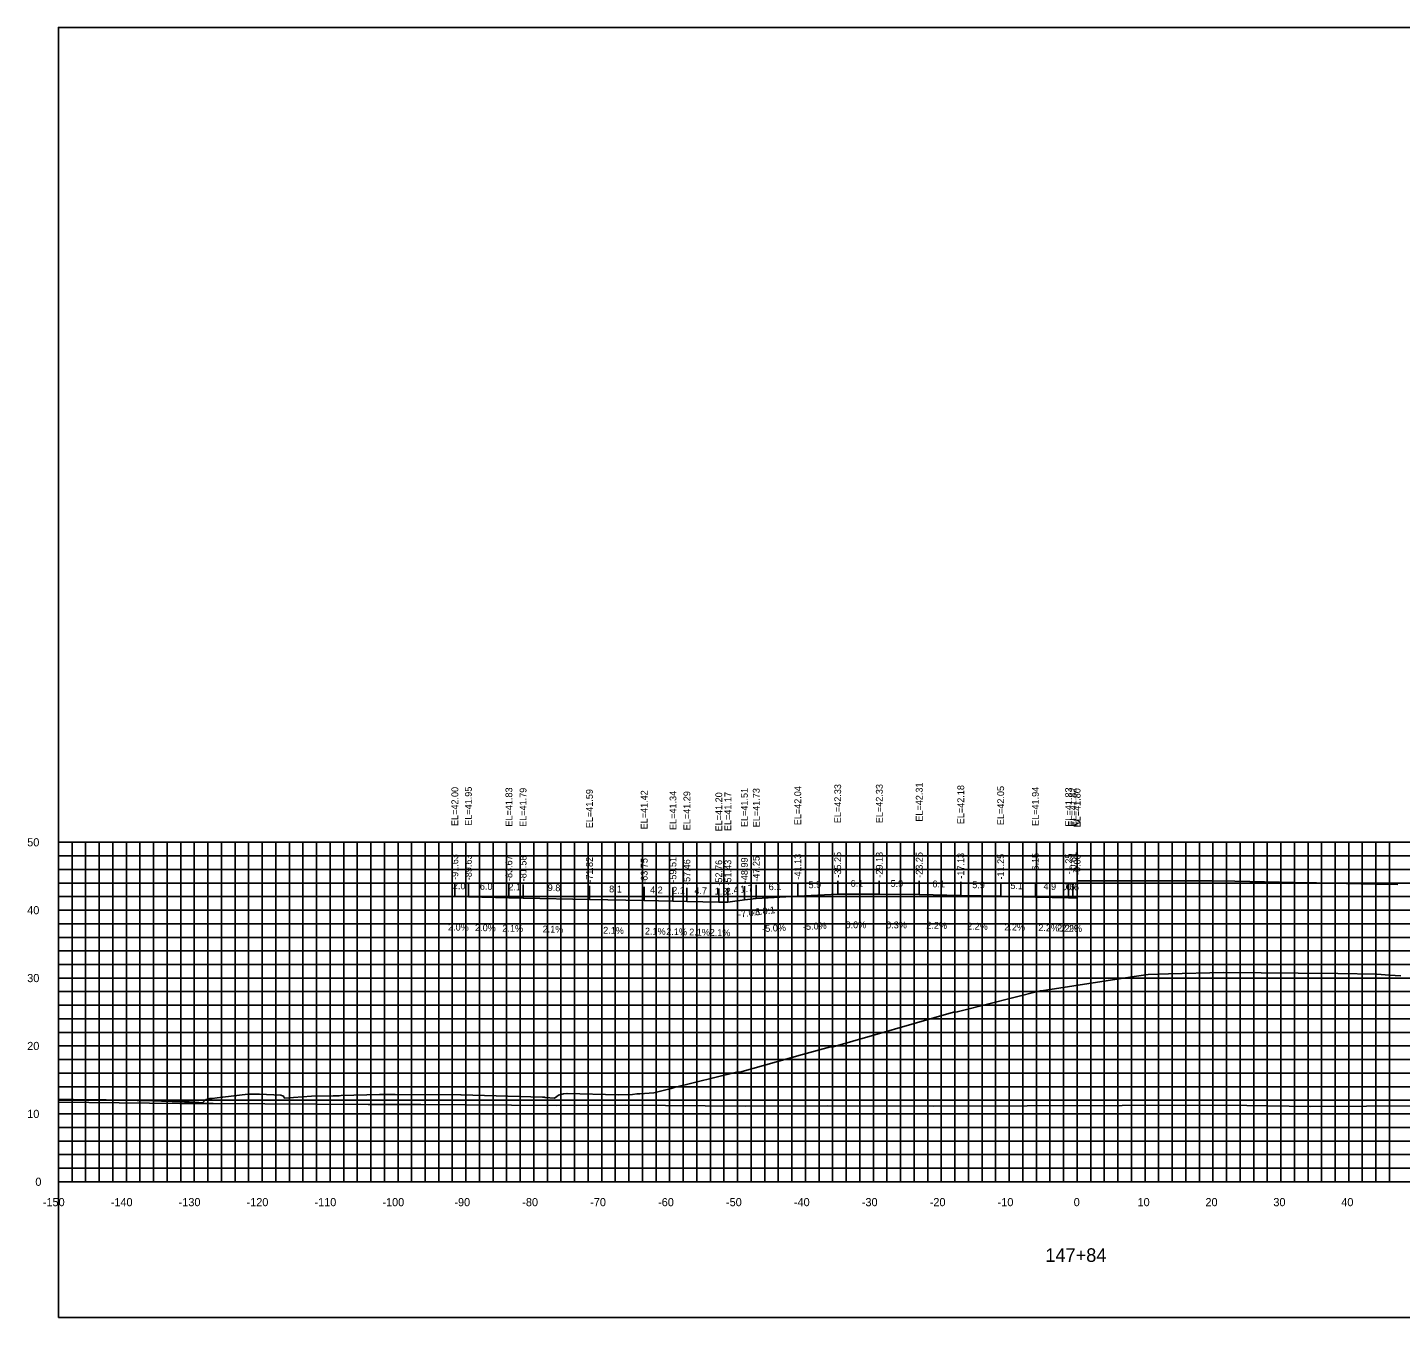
# Model space of a CAD drawing. Extents: x 1800880 to 1818864, y 245271 to 250560.
# Drawn here: x 1816318.2 to 1816520.4, y 248182.9 to 248372.9 of the extents above; entities that cross this region are included whole.
import ezdxf

# ---------------------------------------------------------------- set-up
doc = ezdxf.new("R2010")
doc.units = 0
for name, color, linetype in [('33', 7, 'Continuous'), ('ANNO-TXT', 7, 'Continuous'), ('AXIS', 7, 'Continuous'), ('CL-CNST', 7, 'Continuous'), ('DESIGN - DRAINAGE - Bridges', 7, 'Continuous'), ('Level 32', 7, 'Continuous'), ('Level 37', 7, 'Continuous'), ('Level 46', 7, 'Continuous'), ('Level 62', 7, 'Continuous'), ('SHT-BDR', 7, 'Continuous')]:
    doc.layers.add(name, color=color, linetype=linetype)

msp = doc.modelspace()

# ---------------------------------------------------------------- linework, layer by layer
at = {"layer": 'AXIS'}
msp.add_lwpolyline([(1816472.8, 248247.21), (1816473.14, 248247.2), (1816474.05, 248247.2), (1816476.74, 248247.19), (1816484.05, 248247.19), (1816492.82, 248247.19), (1816496.05, 248247.17), (1816504.82, 248246.98), (1816508.05, 248246.91), (1816516.82, 248246.72), (1816520.05, 248246.65)], dxfattribs=at)
at = {"layer": 'CL-CNST'}
msp.add_lwpolyline([(1816322.8, 248214.99), (1816325.02, 248215), (1816329.83, 248214.95), (1816332.09, 248214.93), (1816336.71, 248214.81), (1816336.92, 248214.81), (1816337.14, 248214.8), (1816337.39, 248214.79), (1816337.65, 248214.79), (1816337.95, 248214.78), (1816338.28, 248214.77), (1816338.65, 248214.76), (1816339.06, 248214.75), (1816339.53, 248214.73), (1816340.06, 248214.72), (1816340.68, 248214.7), (1816341.3, 248214.69), (1816341.41, 248214.68), (1816342.06, 248214.64), (1816342.45, 248214.61), (1816342.71, 248214.6), (1816342.9, 248214.58), (1816343.04, 248214.58), (1816343.15, 248214.57), (1816343.24, 248214.56), (1816343.31, 248214.56), (1816343.38, 248214.55), (1816343.43, 248214.55), (1816343.47, 248214.55), (1816344.03, 248214.51), (1816344.05, 248214.57), (1816344.51, 248215.01), (1816344.54, 248215.01), (1816344.63, 248215.03), (1816345.08, 248215.16), (1816345.43, 248215.16), (1816346.89, 248215.36), (1816347.01, 248215.36), (1816350.69, 248215.81), (1816351, 248215.81), (1816352.33, 248215.77), (1816352.41, 248215.77), (1816355.54, 248215.64), (1816355.77, 248215.54), (1816355.78, 248215.54), (1816355.8, 248215.54), (1816355.81, 248215.53), (1816355.83, 248215.53), (1816355.85, 248215.53), (1816355.87, 248215.52), (1816355.89, 248215.52), (1816355.92, 248215.51), (1816355.92, 248215.51), (1816355.94, 248215.5), (1816355.96, 248215.48), (1816356.1, 248215.18), (1816360.06, 248215.52), (1816363.27, 248215.56), (1816363.31, 248215.56), (1816363.32, 248215.56), (1816363.82, 248215.56), (1816364.04, 248215.57), (1816364.08, 248215.57), (1816364.13, 248215.57), (1816364.43, 248215.58), (1816370.06, 248215.75), (1816372.37, 248215.74), (1816382.05, 248215.71), (1816382.09, 248215.71), (1816388.99, 248215.51), (1816394.06, 248215.36), (1816394.06, 248215.36), (1816394.13, 248215.35), (1816394.22, 248215.34), (1816394.31, 248215.34), (1816394.39, 248215.33), (1816394.46, 248215.32), (1816395.84, 248215.18), (1816396.18, 248215.45), (1816396.45, 248215.64), (1816397.17, 248215.84), (1816397.67, 248215.87), (1816397.69, 248215.87), (1816405.2, 248215.71), (1816407.32, 248215.74), (1816407.97, 248215.83), (1816408.11, 248215.85), (1816408.4, 248215.85), (1816410.46, 248216), (1816413.01, 248216.65), (1816413.46, 248216.75), (1816422.64, 248219.03), (1816422.82, 248219.03), (1816423.15, 248219.03), (1816432.34, 248221.62), (1816436.5, 248222.76), (1816436.88, 248222.75), (1816454.59, 248227.88), (1816454.61, 248227.89), (1816455.15, 248227.9), (1816455.71, 248228.06), (1816467.34, 248231.01), (1816467.55, 248231.01), (1816481.21, 248233.14), (1816483.25, 248233.44), (1816486.27, 248233.51), (1816494.34, 248233.72), (1816499.9, 248233.66), (1816505.37, 248233.63), (1816511.2, 248233.54), (1816516.95, 248233.46), (1816518.81, 248233.34), (1816520.45, 248233.24)], dxfattribs=at)
at = {"layer": 'DESIGN - DRAINAGE - Bridges'}
for p, q in [((1816322.74, 248252.89), (1816322.8, 248252.89)), ((1816322.8, 248202.89), (1816322.8, 248252.89)), ((1816322.74, 248242.89), (1816322.8, 248242.89)), ((1816322.74, 248232.89), (1816322.8, 248232.89)), ((1816322.74, 248222.89), (1816322.8, 248222.89)), ((1816322.74, 248212.89), (1816322.8, 248212.89)), ((1816322.74, 248202.89), (1816322.8, 248202.89)), ((1816322.8, 248202.89), (1816622.8, 248202.89)), ((1816322.8, 248202.83), (1816322.8, 248202.89)), ((1816332.8, 248202.83), (1816332.8, 248202.89)), ((1816342.8, 248202.83), (1816342.8, 248202.89)), ((1816352.8, 248202.83), (1816352.8, 248202.89)), ((1816362.8, 248202.83), (1816362.8, 248202.89)), ((1816372.8, 248202.83), (1816372.8, 248202.89)), ((1816382.8, 248202.83), (1816382.8, 248202.89)), ((1816392.8, 248202.83), (1816392.8, 248202.89)), ((1816402.8, 248202.83), (1816402.8, 248202.89)), ((1816412.8, 248202.83), (1816412.8, 248202.89)), ((1816422.8, 248202.83), (1816422.8, 248202.89)), ((1816432.8, 248202.83), (1816432.8, 248202.89)), ((1816442.8, 248202.83), (1816442.8, 248202.89)), ((1816452.8, 248202.83), (1816452.8, 248202.89)), ((1816462.8, 248202.83), (1816462.8, 248202.89)), ((1816472.8, 248202.83), (1816472.8, 248202.89)), ((1816482.8, 248202.83), (1816482.8, 248202.89)), ((1816492.8, 248202.83), (1816492.8, 248202.89)), ((1816502.8, 248202.83), (1816502.8, 248202.89)), ((1816512.8, 248202.83), (1816512.8, 248202.89))]:
    msp.add_line(p, q, dxfattribs=at)
at = {"layer": 'Level 37'}
for p, q in [((1816381.17, 248244.89), (1816381.17, 248246.89)), ((1816383.17, 248244.85), (1816383.17, 248246.85)), ((1816389.13, 248244.73), (1816389.13, 248246.73)), ((1816391.22, 248244.68), (1816391.22, 248246.68)), ((1816425.55, 248244.63), (1816425.55, 248246.63)), ((1816431.67, 248244.93), (1816431.67, 248246.93)), ((1816437.55, 248245.23), (1816437.55, 248247.23)), ((1816443.67, 248245.23), (1816443.67, 248247.23)), ((1816449.55, 248245.21), (1816449.55, 248247.21)), ((1816455.67, 248245.07), (1816455.67, 248247.07)), ((1816461.55, 248244.94), (1816461.55, 248246.94)), ((1816466.65, 248244.83), (1816466.65, 248246.83)), ((1816471.55, 248244.72), (1816471.55, 248246.72)), ((1816472.19, 248244.71), (1816472.19, 248246.71)), ((1816472.8, 248244.7), (1816472.8, 248246.7)), ((1816400.99, 248244.48), (1816400.99, 248246.48)), ((1816409.05, 248244.32), (1816409.05, 248246.32)), ((1816413.29, 248244.23), (1816413.29, 248246.23)), ((1816415.34, 248244.19), (1816415.34, 248246.19)), ((1816420.04, 248244.09), (1816420.04, 248246.09)), ((1816421.37, 248244.06), (1816421.37, 248246.06)), ((1816421.37, 248244.06), (1816421.37, 248246.06)), ((1816423.81, 248244.41), (1816423.81, 248246.41))]:
    msp.add_line(p, q, dxfattribs=at)
msp.add_lwpolyline([(1816322.8, 248182.89), (1816622.8, 248182.89), (1816622.8, 248372.89), (1816322.8, 248372.89)], close=True, dxfattribs=at)
at = {"layer": 'Level 46'}
for p, q in [((1816322.8, 248252.89), (1816622.8, 248252.89)), ((1816322.8, 248202.89), (1816322.8, 248252.89)), ((1816324.8, 248202.89), (1816324.8, 248252.89)), ((1816326.8, 248202.89), (1816326.8, 248252.89)), ((1816328.8, 248202.89), (1816328.8, 248252.89)), ((1816330.8, 248202.89), (1816330.8, 248252.89)), ((1816332.8, 248202.89), (1816332.8, 248252.89)), ((1816334.8, 248202.89), (1816334.8, 248252.89)), ((1816336.8, 248202.89), (1816336.8, 248252.89)), ((1816338.8, 248202.89), (1816338.8, 248252.89)), ((1816340.8, 248202.89), (1816340.8, 248252.89)), ((1816342.8, 248202.89), (1816342.8, 248252.89)), ((1816344.8, 248202.89), (1816344.8, 248252.89)), ((1816346.8, 248202.89), (1816346.8, 248252.89)), ((1816348.8, 248202.89), (1816348.8, 248252.89)), ((1816350.8, 248202.89), (1816350.8, 248252.89)), ((1816352.8, 248202.89), (1816352.8, 248252.89)), ((1816354.8, 248202.89), (1816354.8, 248252.89)), ((1816356.8, 248202.89), (1816356.8, 248252.89)), ((1816358.8, 248202.89), (1816358.8, 248252.89)), ((1816360.8, 248202.89), (1816360.8, 248252.89)), ((1816362.8, 248202.89), (1816362.8, 248252.89)), ((1816364.8, 248202.89), (1816364.8, 248252.89)), ((1816366.8, 248202.89), (1816366.8, 248252.89)), ((1816368.8, 248202.89), (1816368.8, 248252.89)), ((1816370.8, 248202.89), (1816370.8, 248252.89)), ((1816372.8, 248202.89), (1816372.8, 248252.89)), ((1816374.8, 248202.89), (1816374.8, 248252.89)), ((1816376.8, 248202.89), (1816376.8, 248252.89)), ((1816378.8, 248202.89), (1816378.8, 248252.89)), ((1816380.8, 248202.89), (1816380.8, 248252.89)), ((1816382.8, 248202.89), (1816382.8, 248252.89)), ((1816384.8, 248202.89), (1816384.8, 248252.89)), ((1816386.8, 248202.89), (1816386.8, 248252.89)), ((1816388.8, 248202.89), (1816388.8, 248252.89)), ((1816390.8, 248202.89), (1816390.8, 248252.89)), ((1816392.8, 248202.89), (1816392.8, 248252.89)), ((1816394.8, 248202.89), (1816394.8, 248252.89)), ((1816396.8, 248202.89), (1816396.8, 248252.89)), ((1816398.8, 248202.89), (1816398.8, 248252.89)), ((1816400.8, 248202.89), (1816400.8, 248252.89)), ((1816402.8, 248202.89), (1816402.8, 248252.89)), ((1816404.8, 248202.89), (1816404.8, 248252.89)), ((1816406.8, 248202.89), (1816406.8, 248252.89)), ((1816408.8, 248202.89), (1816408.8, 248252.89)), ((1816410.8, 248202.89), (1816410.8, 248252.89)), ((1816412.8, 248202.89), (1816412.8, 248252.89)), ((1816414.8, 248202.89), (1816414.8, 248252.89)), ((1816416.8, 248202.89), (1816416.8, 248252.89)), ((1816418.8, 248202.89), (1816418.8, 248252.89)), ((1816420.8, 248202.89), (1816420.8, 248252.89)), ((1816422.8, 248202.89), (1816422.8, 248252.89)), ((1816424.8, 248202.89), (1816424.8, 248252.89)), ((1816426.8, 248202.89), (1816426.8, 248252.89)), ((1816428.8, 248202.89), (1816428.8, 248252.89)), ((1816430.8, 248202.89), (1816430.8, 248252.89)), ((1816432.8, 248202.89), (1816432.8, 248252.89)), ((1816434.8, 248202.89), (1816434.8, 248252.89)), ((1816436.8, 248202.89), (1816436.8, 248252.89)), ((1816438.8, 248202.89), (1816438.8, 248252.89)), ((1816440.8, 248202.89), (1816440.8, 248252.89)), ((1816442.8, 248202.89), (1816442.8, 248252.89)), ((1816444.8, 248202.89), (1816444.8, 248252.89)), ((1816446.8, 248202.89), (1816446.8, 248252.89)), ((1816448.8, 248202.89), (1816448.8, 248252.89)), ((1816450.8, 248202.89), (1816450.8, 248252.89)), ((1816452.8, 248202.89), (1816452.8, 248252.89)), ((1816454.8, 248202.89), (1816454.8, 248252.89)), ((1816456.8, 248202.89), (1816456.8, 248252.89)), ((1816458.8, 248202.89), (1816458.8, 248252.89)), ((1816460.8, 248202.89), (1816460.8, 248252.89)), ((1816462.8, 248202.89), (1816462.8, 248252.89)), ((1816464.8, 248202.89), (1816464.8, 248252.89)), ((1816466.8, 248202.89), (1816466.8, 248252.89)), ((1816468.8, 248202.89), (1816468.8, 248252.89)), ((1816470.8, 248202.89), (1816470.8, 248252.89)), ((1816472.8, 248202.89), (1816472.8, 248252.89)), ((1816474.8, 248202.89), (1816474.8, 248252.89)), ((1816476.8, 248202.89), (1816476.8, 248252.89)), ((1816478.8, 248202.89), (1816478.8, 248252.89)), ((1816480.8, 248202.89), (1816480.8, 248252.89)), ((1816482.8, 248202.89), (1816482.8, 248252.89)), ((1816484.8, 248202.89), (1816484.8, 248252.89)), ((1816486.8, 248202.89), (1816486.8, 248252.89)), ((1816488.8, 248202.89), (1816488.8, 248252.89)), ((1816490.8, 248202.89), (1816490.8, 248252.89)), ((1816492.8, 248202.89), (1816492.8, 248252.89)), ((1816494.8, 248202.89), (1816494.8, 248252.89)), ((1816496.8, 248202.89), (1816496.8, 248252.89)), ((1816498.8, 248202.89), (1816498.8, 248252.89)), ((1816500.8, 248202.89), (1816500.8, 248252.89)), ((1816502.8, 248202.89), (1816502.8, 248252.89)), ((1816504.8, 248202.89), (1816504.8, 248252.89)), ((1816506.8, 248202.89), (1816506.8, 248252.89)), ((1816508.8, 248202.89), (1816508.8, 248252.89)), ((1816510.8, 248202.89), (1816510.8, 248252.89)), ((1816512.8, 248202.89), (1816512.8, 248252.89)), ((1816514.8, 248202.89), (1816514.8, 248252.89)), ((1816516.8, 248202.89), (1816516.8, 248252.89)), ((1816518.8, 248202.89), (1816518.8, 248252.89)), ((1816322.8, 248250.89), (1816622.8, 248250.89)), ((1816322.8, 248248.89), (1816622.8, 248248.89)), ((1816322.8, 248246.89), (1816622.8, 248246.89)), ((1816322.8, 248244.89), (1816622.8, 248244.89)), ((1816322.8, 248242.89), (1816622.8, 248242.89)), ((1816322.8, 248240.89), (1816622.8, 248240.89)), ((1816322.8, 248238.89), (1816622.8, 248238.89)), ((1816322.8, 248236.89), (1816622.8, 248236.89)), ((1816322.8, 248234.89), (1816622.8, 248234.89)), ((1816322.8, 248232.89), (1816622.8, 248232.89)), ((1816322.8, 248230.89), (1816622.8, 248230.89)), ((1816322.8, 248228.89), (1816622.8, 248228.89)), ((1816322.8, 248226.89), (1816622.8, 248226.89)), ((1816322.8, 248224.89), (1816622.8, 248224.89)), ((1816322.8, 248222.89), (1816622.8, 248222.89)), ((1816322.8, 248220.89), (1816622.8, 248220.89)), ((1816322.8, 248218.89), (1816622.8, 248218.89)), ((1816322.8, 248216.89), (1816622.8, 248216.89)), ((1816322.8, 248214.89), (1816622.8, 248214.89)), ((1816322.8, 248212.89), (1816622.8, 248212.89)), ((1816322.8, 248210.89), (1816622.8, 248210.89)), ((1816322.8, 248208.89), (1816622.8, 248208.89)), ((1816322.8, 248206.89), (1816622.8, 248206.89)), ((1816322.8, 248204.89), (1816622.8, 248204.89)), ((1816322.8, 248202.89), (1816622.8, 248202.89))]:
    msp.add_line(p, q, dxfattribs=at)
at = {"layer": 'Level 62'}
for points in [[(1816381.17, 248244.89), (1816383.17, 248244.85), (1816389.13, 248244.73), (1816391.22, 248244.68), (1816400.99, 248244.48), (1816409.05, 248244.32), (1816413.29, 248244.23), (1816415.34, 248244.19), (1816420.04, 248244.09), (1816421.37, 248244.06)], [(1816421.37, 248244.06), (1816423.81, 248244.41), (1816425.55, 248244.63), (1816431.67, 248244.93), (1816437.55, 248245.23), (1816443.67, 248245.23), (1816449.55, 248245.21), (1816455.67, 248245.07), (1816461.55, 248244.94), (1816466.65, 248244.83), (1816471.55, 248244.72), (1816472.19, 248244.71), (1816472.8, 248244.7)], [(1816322.8, 248214.6), (1816340.66, 248214.44), (1816345.59, 248214.43), (1816368.41, 248214.28), (1816376.18, 248214.28), (1816396.17, 248214.14), (1816406.28, 248214.16), (1816423.92, 248214.03), (1816436.01, 248214.07), (1816451.68, 248214.02), (1816465.45, 248214.09), (1816479.43, 248214.1), (1816494.66, 248214.19), (1816507.19, 248213.97), (1816523.68, 248214.07), (1816534.94, 248214.19), (1816545.33, 248214.12), (1816562.7, 248214.22), (1816572.81, 248214.4), (1816590.45, 248214.5), (1816600.25, 248214.23), (1816618.21, 248214.35), (1816622.8, 248214.19)]]:
    msp.add_lwpolyline(points, dxfattribs=at)

# ---------------------------------------------------------------- texts
for s, p in [('-150', (1816320.5, 248199.29)), ('-140', (1816330.5, 248199.29)), ('-130', (1816340.5, 248199.29)), ('-120', (1816350.5, 248199.29)), ('-110', (1816360.5, 248199.29)), ('-100', (1816370.5, 248199.29)), ('-90', (1816381.1, 248199.29)), ('-80', (1816391.1, 248199.29)), ('-70', (1816401.1, 248199.29)), ('-60', (1816411.1, 248199.29)), ('-50', (1816421.1, 248199.29)), ('-40', (1816431.1, 248199.29)), ('-30', (1816441.1, 248199.29)), ('-20', (1816451.1, 248199.29)), ('-10', (1816461.1, 248199.29)), ('0', (1816472.3, 248199.29)), ('10', (1816481.7, 248199.29)), ('20', (1816491.7, 248199.29)), ('30', (1816501.7, 248199.29)), ('40', (1816511.7, 248199.29))]:
    msp.add_text(s, height=1.2).set_placement(p)
at = {"layer": '33'}
for s, p in [('50', (1816318.2, 248252.29)), ('40', (1816318.2, 248242.29)), ('30', (1816318.2, 248232.29)), ('20', (1816318.2, 248222.29)), ('10', (1816318.2, 248212.29)), ('0', (1816319.4, 248202.29))]:
    msp.add_text(s, height=1.2, dxfattribs=at).set_placement(p)
at = {"layer": 'ANNO-TXT'}
for s, rotation, p in [('2.0', 358.8271, (1816380.87, 248246)), ('6.0', 358.8271, (1816384.85, 248245.91)), ('2.1', 358.8249, (1816389.04, 248245.83)), ('9.8', 358.8249, (1816394.84, 248245.71)), ('1.7', 7.1279, (1816423.27, 248245.45)), ('6.1', 2.8624, (1816427.4, 248245.82)), ('5.9', 2.8624, (1816433.27, 248246.11)), ('5.9', 359.8343, (1816445.33, 248246.32)), ('6.1', 358.7397, (1816451.48, 248246.27)), ('5.9', 358.7397, (1816457.35, 248246.14)), ('5.1', 358.7397, (1816462.97, 248246.01)), ('4.9', 358.7397, (1816467.84, 248245.91)), ('0.6', 358.7397, (1816470.59, 248245.85)), ('0.6', 358.7397, (1816471.21, 248245.83)), ('8.1', 358.8249, (1816403.88, 248245.52)), ('4.2', 358.8218, (1816409.91, 248245.4)), ('2.1', 358.8218, (1816413.18, 248245.33)), ('4.7', 358.8218, (1816416.43, 248245.27)), ('1.3', 358.8218, (1816419.44, 248245.2)), ('2.4', 8.0766, (1816421.16, 248245.14)), ('2.0%', 358.8271, (1816380.16, 248239.91)), ('2.0%', 358.8271, (1816384.14, 248239.83)), ('2.1%', 358.8249, (1816388.16, 248239.74)), ('2.1%', 358.8249, (1816394.09, 248239.62)), ('-5.0%', 2.8624, (1816426.45, 248239.66)), ('-5.0%', 2.8624, (1816432.45, 248239.96)), ('0.3%', 359.8343, (1816444.68, 248240.22)), ('2.2%', 358.7397, (1816450.59, 248240.18)), ('2.2%', 358.7397, (1816456.59, 248240.05)), ('2.2%', 358.7397, (1816462.08, 248239.93)), ('2.2%', 358.7397, (1816467.08, 248239.82)), ('2.2%', 358.7397, (1816469.85, 248239.76)), ('2.2%', 358.7397, (1816470.47, 248239.75)), ('2.1%', 358.8249, (1816403, 248239.44)), ('2.1%', 358.8218, (1816409.15, 248239.31)), ('2.1%', 358.8218, (1816412.3, 248239.25)), ('2.1%', 358.8218, (1816415.67, 248239.18)), ('2.1%', 358.8218, (1816418.69, 248239.12))]:
    msp.add_text(s, height=1, rotation=rotation, dxfattribs=at).set_placement(p)
for s, p in [('6.1', (1816439.45, 248246.33)), ('0.0%', (1816438.7, 248240.23))]:
    msp.add_text(s, height=1, dxfattribs=at).set_placement(p)
at = {"layer": 'DESIGN - DRAINAGE - Bridges'}
for s, height, p in [('>', 1.5, (1816472.19, 248255.14)), ('-', 0.0001, (1816322.8, 248202.89))]:
    msp.add_text(s, height=height, dxfattribs=at).set_placement(p)
at = {"layer": 'Level 32'}
msp.add_text('147+84', height=2, dxfattribs=at).set_placement((1816468.12, 248191.09))
at = {"layer": 'Level 37'}
for s, rotation, p in [('-7.0:1', 8.0766, (1816422.94, 248241.76)), ('-8.0:1', 7.1279, (1816424.99, 248242.04))]:
    msp.add_text(s, height=1, rotation=rotation, dxfattribs=at).set_placement(p)
at = {"layer": 'SHT-BDR'}
for s, p in [('EL=42.00', (1816381.67, 248255.28)), ('EL=41.95', (1816383.67, 248255.32)), ('EL=41.83', (1816389.63, 248255.2)), ('EL=41.79', (1816391.72, 248255.16)), ('EL=41.51', (1816424.31, 248255.13)), ('EL=41.73', (1816426.05, 248255.1)), ('EL=42.04', (1816432.17, 248255.4)), ('EL=42.33', (1816438.05, 248255.7)), ('EL=42.33', (1816444.17, 248255.7)), ('EL=42.31', (1816450.05, 248255.93)), ('EL=42.18', (1816456.17, 248255.55)), ('EL=42.05', (1816462.05, 248255.42)), ('EL=41.94', (1816467.15, 248255.3)), ('EL=41.83', (1816472.05, 248255.2)), ('EL=41.82', (1816472.69, 248255.18)), ('EL=41.80', (1816473.3, 248255.09)), ('EL=41.59', (1816401.49, 248254.96)), ('EL=41.42', (1816409.55, 248254.79)), ('EL=41.34', (1816413.79, 248254.7)), ('EL=41.29', (1816415.84, 248254.66)), ('EL=41.20', (1816420.54, 248254.49)), ('EL=41.17', (1816421.87, 248254.53)), ('EL=41.17', (1816421.87, 248254.54)), ('-91.63', (1816381.67, 248247.35)), ('-89.63', (1816383.67, 248247.3)), ('-83.67', (1816389.63, 248247.18)), ('-81.58', (1816391.72, 248247.14)), ('-71.82', (1816401.49, 248246.94)), ('-59.51', (1816413.79, 248246.94)), ('-47.25', (1816426.05, 248247.08)), ('-41.13', (1816432.17, 248247.39)), ('-35.25', (1816438.05, 248247.68)), ('-29.13', (1816444.17, 248247.68)), ('-23.25', (1816450.05, 248247.66)), ('-17.13', (1816456.17, 248247.53)), ('-11.25', (1816462.05, 248247.4)), ('-6.15', (1816467.15, 248248.28)), ('-1.25', (1816472.05, 248248.17)), ('-0.61', (1816472.69, 248248.41)), ('-0.00', (1816473.3, 248248.07)), ('-63.75', (1816409.55, 248246.77)), ('-57.46', (1816415.84, 248246.6)), ('-52.76', (1816420.54, 248246.5)), ('-51.43', (1816421.87, 248246.52)), ('-51.43', (1816421.87, 248246.52)), ('-48.99', (1816424.31, 248246.86))]:
    msp.add_text(s, height=1, rotation=90, dxfattribs=at).set_placement(p)

doc.saveas('drawing.dxf')
